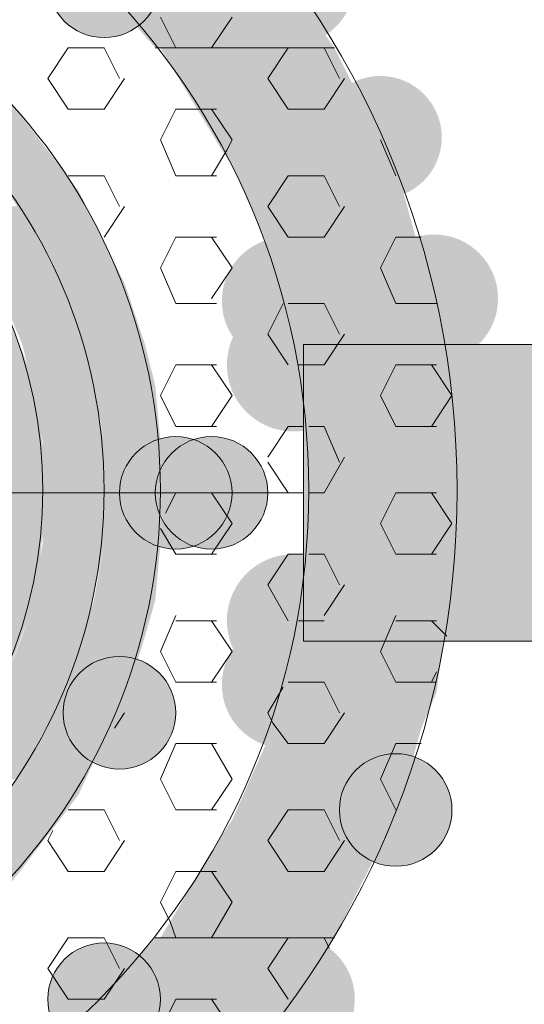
# Model space of a CAD drawing. Extents: x 3940905 to 4145695, y 925352 to 1109797.
# Tile 1023 of 1056: x 4066812 to 4066862, y 1099726 to 1099824. Entities that reach past the tile are written whole.
import ezdxf

# ---------------------------------------------------------------- set-up
doc = ezdxf.new("R2010")
doc.units = 0
doc.header["$LTSCALE"] = 750
doc.header["$MEASUREMENT"] = 0
doc.layers.add('CKD Equipments', color=252, linetype='CONTINUOUS', lineweight=0)

msp = doc.modelspace()

# ---------------------------------------------------------------- hatches: boundary and pattern name
at = {"layer": 'CKD Equipments', "true_color": 0x808080}
h = msp.add_hatch(color=8, dxfattribs=at)
edge = h.paths.add_edge_path(flags=16)
edge.add_arc((4066839.129, 1099828.046), 6.36, 0, 360)
h = msp.add_hatch(color=8, dxfattribs=at)
edge = h.paths.add_edge_path(flags=16)
edge.add_arc((4066820.557, 1099828.046), 5.597, 0, 360)
h = msp.add_hatch(color=8, dxfattribs=at)
h.paths.add_polyline_path([(4066843.454, 1099821.432), (4066818.013, 1099830.082), (4066837.348, 1099830.082)])
h.paths.add_polyline_path([(4066825.645, 1099821.432), (4066843.454, 1099821.432), (4066818.013, 1099830.082)])
h = msp.add_hatch(color=8, dxfattribs=at)
h.paths.add_polyline_path([(4066848.542, 1099811.256), (4066826.154, 1099821.432), (4066843.454, 1099821.432)])
h.paths.add_polyline_path([(4066832.26, 1099811.256), (4066848.542, 1099811.256), (4066826.154, 1099821.432)])
h = msp.add_hatch(color=8, dxfattribs=at)
edge = h.paths.add_edge_path(flags=16)
edge.add_arc((4066848.033, 1099812.528), 6.106, 0, 360)
h = msp.add_hatch(color=8, dxfattribs=at)
h.paths.add_polyline_path([(4066816.487, 1099809.22), (4066803.258, 1099815.835), (4066811.399, 1099815.835)])
h.paths.add_polyline_path([(4066809.872, 1099809.22), (4066816.487, 1099809.22), (4066803.258, 1099815.835)])
h = msp.add_hatch(color=8, dxfattribs=at)
h.paths.add_polyline_path([(4066849.559, 1099809.729), (4066832.26, 1099811.256), (4066848.542, 1099811.256)])
h.paths.add_polyline_path([(4066833.277, 1099809.729), (4066849.559, 1099809.729), (4066832.26, 1099811.256)])
h = msp.add_hatch(color=8, dxfattribs=at)
h.paths.add_polyline_path([(4066818.013, 1099807.185), (4066809.872, 1099809.22), (4066816.487, 1099809.22)])
h.paths.add_polyline_path([(4066810.89, 1099807.185), (4066818.013, 1099807.185), (4066809.872, 1099809.22)])
h = msp.add_hatch(color=8, dxfattribs=at)
h.paths.add_polyline_path([(4066852.104, 1099800.57), (4066833.277, 1099809.729), (4066849.559, 1099809.729)])
h.paths.add_polyline_path([(4066837.348, 1099800.57), (4066852.104, 1099800.57), (4066833.277, 1099809.729)])
h = msp.add_hatch(color=8, dxfattribs=at)
h.paths.add_polyline_path([(4066821.066, 1099801.079), (4066810.89, 1099807.185), (4066818.013, 1099807.185)])
h.paths.add_polyline_path([(4066814.96, 1099801.079), (4066821.066, 1099801.079), (4066810.89, 1099807.185)])
h = msp.add_hatch(color=8, dxfattribs=at)
h.paths.add_polyline_path([(4066814.96, 1099801.079), (4066805.293, 1099805.659), (4066811.907, 1099805.659)])
h.paths.add_polyline_path([(4066807.837, 1099801.079), (4066814.96, 1099801.079), (4066805.293, 1099805.659)])
h = msp.add_hatch(color=8, dxfattribs=at)
edge = h.paths.add_edge_path(flags=16)
edge.add_arc((4066838.62, 1099796.246), 6.353, 0, 360)
h = msp.add_hatch(color=8, dxfattribs=at)
edge = h.paths.add_edge_path(flags=16)
edge.add_arc((4066853.376, 1099796.5), 6.36, 0, 360)
h = msp.add_hatch(color=8, dxfattribs=at)
h.paths.add_polyline_path([(4066815.978, 1099798.026), (4066807.837, 1099801.079), (4066814.96, 1099801.079)])
h.paths.add_polyline_path([(4066809.872, 1099798.026), (4066815.978, 1099798.026), (4066807.837, 1099801.079)])
h = msp.add_hatch(color=8, dxfattribs=at)
h.paths.add_polyline_path([(4066822.592, 1099798.026), (4066814.96, 1099801.079), (4066821.066, 1099801.079)])
h.paths.add_polyline_path([(4066815.978, 1099798.026), (4066822.592, 1099798.026), (4066814.96, 1099801.079)])
h = msp.add_hatch(color=8, dxfattribs=at)
h.paths.add_polyline_path([(4066853.63, 1099797.009), (4066837.348, 1099800.57), (4066852.104, 1099800.57)])
h.paths.add_polyline_path([(4066838.366, 1099797.009), (4066853.63, 1099797.009), (4066837.348, 1099800.57)])
h = msp.add_hatch(color=8, dxfattribs=at)
h.paths.add_polyline_path([(4066818.522, 1099791.921), (4066809.872, 1099798.026), (4066815.978, 1099798.026)])
h.paths.add_polyline_path([(4066812.416, 1099791.921), (4066818.522, 1099791.921), (4066809.872, 1099798.026)])
h = msp.add_hatch(color=8, dxfattribs=at)
h.paths.add_polyline_path([(4066824.628, 1099791.921), (4066815.978, 1099798.026), (4066822.592, 1099798.026)])
h.paths.add_polyline_path([(4066818.522, 1099791.921), (4066824.628, 1099791.921), (4066815.978, 1099798.026)])
h = msp.add_hatch(color=8, dxfattribs=at)
h.paths.add_polyline_path([(4066854.648, 1099788.868), (4066838.366, 1099797.009), (4066853.63, 1099797.009)])
h.paths.add_polyline_path([(4066839.892, 1099788.868), (4066854.648, 1099788.868), (4066838.366, 1099797.009)])
h = msp.add_hatch(color=8, dxfattribs=at)
edge = h.paths.add_edge_path(flags=16)
edge.add_arc((4066839.383, 1099789.885), 6.615, 0, 360)
h = msp.add_hatch(color=8, dxfattribs=at)
h.paths.add_polyline_path([(4066812.925, 1099789.885), (4066726.427, 1099793.956), (4066811.399, 1099793.956)])
h.paths.add_polyline_path([(4066725.409, 1099789.885), (4066812.925, 1099789.885), (4066726.427, 1099793.956)])
h = msp.add_hatch(color=8, dxfattribs=at)
h.paths.add_polyline_path([(4066819.031, 1099789.885), (4066812.416, 1099791.921), (4066818.522, 1099791.921)])
h.paths.add_polyline_path([(4066812.925, 1099789.885), (4066819.031, 1099789.885), (4066812.416, 1099791.921)])
h = msp.add_hatch(color=8, dxfattribs=at)
h.paths.add_polyline_path([(4066825.645, 1099787.85), (4066818.522, 1099791.921), (4066824.628, 1099791.921)])
h.paths.add_polyline_path([(4066819.54, 1099787.85), (4066825.645, 1099787.85), (4066818.522, 1099791.921)])
at = {"layer": 'CKD Equipments', "true_color": 0xff0000}
h = msp.add_hatch(color=1, dxfattribs=at)
h.paths.add_polyline_path([(4066840.401, 1099762.41), (4066892.3, 1099791.921), (4066840.401, 1099791.921)])
h.paths.add_polyline_path([(4066892.3, 1099762.41), (4066840.401, 1099762.41), (4066892.3, 1099791.921)])
at = {"layer": 'CKD Equipments', "true_color": 0x808080}
h = msp.add_hatch(color=8, dxfattribs=at)
h.paths.add_polyline_path([(4066813.943, 1099785.815), (4066725.409, 1099789.885), (4066812.925, 1099789.885)])
h.paths.add_polyline_path([(4066724.392, 1099785.815), (4066813.943, 1099785.815), (4066725.409, 1099789.885)])
h = msp.add_hatch(color=8, dxfattribs=at)
h.paths.add_polyline_path([(4066820.557, 1099782.253), (4066812.925, 1099789.885), (4066819.031, 1099789.885)])
h.paths.add_polyline_path([(4066814.451, 1099782.253), (4066820.557, 1099782.253), (4066812.925, 1099789.885)])
h = msp.add_hatch(color=8, dxfattribs=at)
h.paths.add_polyline_path([(4066855.665, 1099783.78), (4066839.892, 1099788.868), (4066854.648, 1099788.868)])
h.paths.add_polyline_path([(4066840.401, 1099783.78), (4066855.665, 1099783.78), (4066839.892, 1099788.868)])
h = msp.add_hatch(color=8, dxfattribs=at)
h.paths.add_polyline_path([(4066826.154, 1099782.253), (4066819.54, 1099787.85), (4066825.645, 1099787.85)])
h.paths.add_polyline_path([(4066820.557, 1099782.253), (4066826.154, 1099782.253), (4066819.54, 1099787.85)])
h = msp.add_hatch(color=8, dxfattribs=at)
h.paths.add_polyline_path([(4066814.451, 1099781.744), (4066724.392, 1099785.815), (4066813.943, 1099785.815)])
h.paths.add_polyline_path([(4066723.883, 1099781.744), (4066814.451, 1099781.744), (4066724.392, 1099785.815)])
h = msp.add_hatch(color=8, dxfattribs=at)
h.paths.add_polyline_path([(4066855.665, 1099777.165), (4066840.401, 1099783.78), (4066855.665, 1099783.78)])
h.paths.add_polyline_path([(4066840.91, 1099777.165), (4066855.665, 1099777.165), (4066840.401, 1099783.78)])
h = msp.add_hatch(color=8, dxfattribs=at)
edge = h.paths.add_edge_path(flags=16)
edge.add_arc((4066827.681, 1099777.165), 5.597, 0, 360)
h = msp.add_hatch(color=8, dxfattribs=at)
edge = h.paths.add_edge_path(flags=16)
edge.add_arc((4066831.242, 1099777.165), 5.597, 0, 360)
h = msp.add_hatch(color=8, dxfattribs=at)
h.paths.add_polyline_path([(4066814.451, 1099777.165), (4066723.883, 1099781.744), (4066814.451, 1099781.744)])
h.paths.add_polyline_path([(4066723.374, 1099777.165), (4066814.451, 1099777.165), (4066723.883, 1099781.744)])
h = msp.add_hatch(color=8, dxfattribs=at)
h.paths.add_polyline_path([(4066820.557, 1099781.744), (4066814.451, 1099782.253), (4066820.557, 1099782.253)])
h.paths.add_polyline_path([(4066814.451, 1099781.744), (4066820.557, 1099781.744), (4066814.451, 1099782.253)])
h = msp.add_hatch(color=8, dxfattribs=at)
h.paths.add_polyline_path([(4066820.557, 1099773.095), (4066814.451, 1099781.744), (4066820.557, 1099781.744)])
h.paths.add_polyline_path([(4066814.451, 1099773.095), (4066820.557, 1099773.095), (4066814.451, 1099781.744)])
h = msp.add_hatch(color=8, dxfattribs=at)
h.paths.add_polyline_path([(4066826.663, 1099777.165), (4066820.557, 1099782.253), (4066826.154, 1099782.253)])
h.paths.add_polyline_path([(4066820.557, 1099777.165), (4066826.663, 1099777.165), (4066820.557, 1099782.253)])
h = msp.add_hatch(color=8, dxfattribs=at)
h.paths.add_polyline_path([(4066814.451, 1099773.095), (4066723.374, 1099777.165), (4066814.451, 1099777.165)])
h.paths.add_polyline_path([(4066723.883, 1099773.095), (4066814.451, 1099773.095), (4066723.374, 1099777.165)])
h = msp.add_hatch(color=8, dxfattribs=at)
h.paths.add_polyline_path([(4066826.154, 1099772.077), (4066820.557, 1099777.165), (4066826.663, 1099777.165)])
h.paths.add_polyline_path([(4066820.557, 1099772.077), (4066826.154, 1099772.077), (4066820.557, 1099777.165)])
h = msp.add_hatch(color=8, dxfattribs=at)
h.paths.add_polyline_path([(4066855.665, 1099770.551), (4066840.91, 1099777.165), (4066855.665, 1099777.165)])
h.paths.add_polyline_path([(4066840.401, 1099770.551), (4066855.665, 1099770.551), (4066840.91, 1099777.165)])
h = msp.add_hatch(color=8, dxfattribs=at)
h.paths.add_polyline_path([(4066813.943, 1099768.515), (4066723.883, 1099773.095), (4066814.451, 1099773.095)])
h.paths.add_polyline_path([(4066724.392, 1099768.515), (4066813.943, 1099768.515), (4066723.883, 1099773.095)])
h = msp.add_hatch(color=8, dxfattribs=at)
h.paths.add_polyline_path([(4066820.557, 1099772.077), (4066814.451, 1099773.095), (4066820.557, 1099773.095)])
h.paths.add_polyline_path([(4066814.451, 1099772.077), (4066820.557, 1099772.077), (4066814.451, 1099773.095)])
h = msp.add_hatch(color=8, dxfattribs=at)
h.paths.add_polyline_path([(4066819.031, 1099764.445), (4066814.451, 1099772.077), (4066820.557, 1099772.077)])
h.paths.add_polyline_path([(4066812.925, 1099764.445), (4066819.031, 1099764.445), (4066814.451, 1099772.077)])
h = msp.add_hatch(color=8, dxfattribs=at)
h.paths.add_polyline_path([(4066825.645, 1099766.48), (4066820.557, 1099772.077), (4066826.154, 1099772.077)])
h.paths.add_polyline_path([(4066819.54, 1099766.48), (4066825.645, 1099766.48), (4066820.557, 1099772.077)])
h = msp.add_hatch(color=8, dxfattribs=at)
edge = h.paths.add_edge_path(flags=16)
edge.add_arc((4066839.383, 1099764.445), 6.615, 0, 360)
h = msp.add_hatch(color=8, dxfattribs=at)
h.paths.add_polyline_path([(4066854.648, 1099765.462), (4066840.401, 1099770.551), (4066855.665, 1099770.551)])
h.paths.add_polyline_path([(4066839.892, 1099765.462), (4066854.648, 1099765.462), (4066840.401, 1099770.551)])
h = msp.add_hatch(color=8, dxfattribs=at)
h.paths.add_polyline_path([(4066812.925, 1099764.445), (4066724.392, 1099768.515), (4066813.943, 1099768.515)])
h.paths.add_polyline_path([(4066725.409, 1099764.445), (4066812.925, 1099764.445), (4066724.392, 1099768.515)])
h = msp.add_hatch(color=8, dxfattribs=at)
h.paths.add_polyline_path([(4066824.628, 1099762.918), (4066819.54, 1099766.48), (4066825.645, 1099766.48)])
h.paths.add_polyline_path([(4066818.522, 1099762.918), (4066824.628, 1099762.918), (4066819.54, 1099766.48)])
h = msp.add_hatch(color=8, dxfattribs=at)
h.paths.add_polyline_path([(4066853.63, 1099757.321), (4066839.892, 1099765.462), (4066854.648, 1099765.462)])
h.paths.add_polyline_path([(4066838.366, 1099757.321), (4066853.63, 1099757.321), (4066839.892, 1099765.462)])
h = msp.add_hatch(color=8, dxfattribs=at)
h.paths.add_polyline_path([(4066811.399, 1099760.374), (4066725.409, 1099764.445), (4066812.925, 1099764.445)])
h.paths.add_polyline_path([(4066726.427, 1099760.374), (4066811.399, 1099760.374), (4066725.409, 1099764.445)])
h = msp.add_hatch(color=8, dxfattribs=at)
h.paths.add_polyline_path([(4066818.522, 1099762.918), (4066812.925, 1099764.445), (4066819.031, 1099764.445)])
h.paths.add_polyline_path([(4066812.416, 1099762.918), (4066818.522, 1099762.918), (4066812.925, 1099764.445)])
h = msp.add_hatch(color=8, dxfattribs=at)
edge = h.paths.add_edge_path(flags=16)
edge.add_arc((4066838.62, 1099758.085), 6.353, 0, 360)
h = msp.add_hatch(color=8, dxfattribs=at)
h.paths.add_polyline_path([(4066815.978, 1099756.304), (4066812.416, 1099762.918), (4066818.522, 1099762.918)])
h.paths.add_polyline_path([(4066809.872, 1099756.304), (4066815.978, 1099756.304), (4066812.416, 1099762.918)])
h = msp.add_hatch(color=8, dxfattribs=at)
h.paths.add_polyline_path([(4066822.592, 1099756.304), (4066818.522, 1099762.918), (4066824.628, 1099762.918)])
h.paths.add_polyline_path([(4066815.978, 1099756.304), (4066822.592, 1099756.304), (4066818.522, 1099762.918)])
h = msp.add_hatch(color=8, dxfattribs=at)
edge = h.paths.add_edge_path(flags=16)
edge.add_arc((4066822.084, 1099755.286), 5.597, 0, 360)
h = msp.add_hatch(color=8, dxfattribs=at)
h.paths.add_polyline_path([(4066852.104, 1099753.76), (4066838.366, 1099757.321), (4066853.63, 1099757.321)])
h.paths.add_polyline_path([(4066837.348, 1099753.76), (4066852.104, 1099753.76), (4066838.366, 1099757.321)])
h = msp.add_hatch(color=8, dxfattribs=at)
h.paths.add_polyline_path([(4066814.96, 1099753.76), (4066809.872, 1099756.304), (4066815.978, 1099756.304)])
h.paths.add_polyline_path([(4066807.837, 1099753.76), (4066814.96, 1099753.76), (4066809.872, 1099756.304)])
h = msp.add_hatch(color=8, dxfattribs=at)
h.paths.add_polyline_path([(4066821.066, 1099753.76), (4066815.978, 1099756.304), (4066822.592, 1099756.304)])
h.paths.add_polyline_path([(4066814.96, 1099753.76), (4066821.066, 1099753.76), (4066815.978, 1099756.304)])
h = msp.add_hatch(color=8, dxfattribs=at)
h.paths.add_polyline_path([(4066811.907, 1099748.672), (4066807.837, 1099753.76), (4066814.96, 1099753.76)])
h.paths.add_polyline_path([(4066805.293, 1099748.672), (4066811.907, 1099748.672), (4066807.837, 1099753.76)])
h = msp.add_hatch(color=8, dxfattribs=at)
h.paths.add_polyline_path([(4066818.013, 1099747.145), (4066814.96, 1099753.76), (4066821.066, 1099753.76)])
h.paths.add_polyline_path([(4066810.89, 1099747.145), (4066818.013, 1099747.145), (4066814.96, 1099753.76)])
h = msp.add_hatch(color=8, dxfattribs=at)
h.paths.add_polyline_path([(4066849.559, 1099744.601), (4066837.348, 1099753.76), (4066852.104, 1099753.76)])
h.paths.add_polyline_path([(4066833.277, 1099744.601), (4066849.559, 1099744.601), (4066837.348, 1099753.76)])
h = msp.add_hatch(color=8, dxfattribs=at)
edge = h.paths.add_edge_path(flags=16)
edge.add_arc((4066849.559, 1099745.619), 5.597, 0, 360)
h = msp.add_hatch(color=8, dxfattribs=at)
h.paths.add_polyline_path([(4066816.487, 1099745.11), (4066810.89, 1099747.145), (4066818.013, 1099747.145)])
h.paths.add_polyline_path([(4066809.872, 1099745.11), (4066816.487, 1099745.11), (4066810.89, 1099747.145)])
h = msp.add_hatch(color=8, dxfattribs=at)
h.paths.add_polyline_path([(4066811.399, 1099738.495), (4066809.872, 1099745.11), (4066816.487, 1099745.11)])
h.paths.add_polyline_path([(4066803.258, 1099738.495), (4066811.399, 1099738.495), (4066809.872, 1099745.11)])
h = msp.add_hatch(color=8, dxfattribs=at)
h.paths.add_polyline_path([(4066848.542, 1099743.075), (4066833.277, 1099744.601), (4066849.559, 1099744.601)])
h.paths.add_polyline_path([(4066832.26, 1099743.075), (4066848.542, 1099743.075), (4066833.277, 1099744.601)])
h = msp.add_hatch(color=8, dxfattribs=at)
h.paths.add_polyline_path([(4066843.454, 1099732.898), (4066832.26, 1099743.075), (4066848.542, 1099743.075)])
h.paths.add_polyline_path([(4066826.154, 1099732.898), (4066843.454, 1099732.898), (4066832.26, 1099743.075)])
h = msp.add_hatch(color=8, dxfattribs=at)
edge = h.paths.add_edge_path(flags=16)
edge.add_arc((4066820.557, 1099726.793), 5.597, 0, 360)
h = msp.add_hatch(color=8, dxfattribs=at)
h.paths.add_polyline_path([(4066837.348, 1099724.249), (4066825.645, 1099732.898), (4066843.454, 1099732.898)])
h.paths.add_polyline_path([(4066818.013, 1099724.249), (4066837.348, 1099724.249), (4066825.645, 1099732.898)])
h = msp.add_hatch(color=8, dxfattribs=at)
edge = h.paths.add_edge_path(flags=16)
edge.add_arc((4066839.129, 1099726.793), 6.36, 0, 360)

# ---------------------------------------------------------------- linework, layer by layer
at = {"layer": 'CKD Equipments', "color": 8, "true_color": 0x808080}
for p, q in [((4066826.154, 1099824.485), (4066827.681, 1099821.432)), ((4066833.277, 1099824.485), (4066831.242, 1099821.432)), ((4066816.996, 1099821.432), (4066814.96, 1099818.379)), ((4066820.557, 1099821.432), (4066816.996, 1099821.432)), ((4066820.557, 1099821.432), (4066822.084, 1099818.379)), ((4066825.645, 1099821.432), (4066825.645, 1099821.432)), ((4066825.645, 1099821.432), (4066843.454, 1099821.432)), ((4066843.454, 1099821.432), (4066825.645, 1099821.432)), ((4066825.645, 1099821.432), (4066843.454, 1099821.432)), ((4066826.154, 1099821.432), (4066825.645, 1099821.432)), ((4066825.645, 1099821.432), (4066825.645, 1099821.432)), ((4066843.454, 1099821.432), (4066826.154, 1099821.432)), ((4066831.751, 1099821.432), (4066827.681, 1099821.432)), ((4066838.874, 1099821.432), (4066836.839, 1099818.379)), ((4066842.436, 1099821.432), (4066838.874, 1099821.432)), ((4066842.436, 1099821.432), (4066843.963, 1099818.379)), ((4066814.96, 1099818.379), (4066816.996, 1099815.326)), ((4066822.592, 1099818.379), (4066820.557, 1099815.326)), ((4066836.839, 1099818.379), (4066838.874, 1099815.326)), ((4066844.471, 1099818.379), (4066842.436, 1099815.326)), ((4066820.557, 1099815.326), (4066816.996, 1099815.326)), ((4066827.681, 1099815.326), (4066826.154, 1099812.273)), ((4066830.225, 1099815.326), (4066827.681, 1099815.326)), ((4066831.751, 1099815.326), (4066830.225, 1099815.326)), ((4066831.242, 1099815.326), (4066833.277, 1099812.273)), ((4066842.436, 1099815.326), (4066838.874, 1099815.326)), ((4066826.154, 1099812.273), (4066827.681, 1099808.711)), ((4066833.277, 1099812.273), (4066832.769, 1099811.256)), ((4066848.033, 1099812.273), (4066849.559, 1099808.711)), ((4066832.769, 1099811.256), (4066831.242, 1099808.711)), ((4066820.557, 1099808.711), (4066816.996, 1099808.711)), ((4066820.557, 1099808.711), (4066822.084, 1099805.659)), ((4066831.751, 1099808.711), (4066827.681, 1099808.711)), ((4066838.874, 1099808.711), (4066836.839, 1099805.659)), ((4066842.436, 1099808.711), (4066838.874, 1099808.711)), ((4066842.436, 1099808.711), (4066843.963, 1099805.659)), ((4066822.592, 1099805.659), (4066820.557, 1099802.606)), ((4066836.839, 1099805.659), (4066838.874, 1099802.606)), ((4066844.471, 1099805.659), (4066842.436, 1099802.606)), ((4066827.681, 1099802.606), (4066826.154, 1099799.553)), ((4066831.751, 1099802.606), (4066827.681, 1099802.606)), ((4066831.242, 1099802.606), (4066833.277, 1099799.553)), ((4066842.436, 1099802.606), (4066838.874, 1099802.606)), ((4066849.559, 1099802.606), (4066848.033, 1099799.553)), ((4066852.104, 1099802.606), (4066849.559, 1099802.606)), ((4066826.154, 1099799.553), (4066827.681, 1099795.991)), ((4066833.277, 1099799.553), (4066831.242, 1099796.5)), ((4066848.033, 1099799.553), (4066849.559, 1099795.991)), ((4066831.751, 1099795.991), (4066827.681, 1099795.991)), ((4066838.366, 1099795.991), (4066836.839, 1099792.938)), ((4066842.436, 1099795.991), (4066838.874, 1099795.991)), ((4066842.436, 1099795.991), (4066843.963, 1099792.938)), ((4066853.63, 1099795.991), (4066849.559, 1099795.991)), ((4066836.839, 1099792.938), (4066838.874, 1099789.885)), ((4066844.471, 1099792.938), (4066842.436, 1099789.885)), ((4066944.199, 1099791.921), (4066840.401, 1099791.921)), ((4066840.401, 1099791.921), (4066840.401, 1099762.41)), ((4066827.681, 1099789.885), (4066826.154, 1099786.833)), ((4066831.751, 1099789.885), (4066827.681, 1099789.885)), ((4066831.242, 1099789.885), (4066833.277, 1099786.833)), ((4066842.436, 1099789.885), (4066839.892, 1099789.885)), ((4066849.559, 1099789.885), (4066848.033, 1099786.833)), ((4066853.63, 1099789.885), (4066849.559, 1099789.885)), ((4066853.121, 1099789.885), (4066855.156, 1099786.833)), ((4066826.154, 1099786.833), (4066827.681, 1099783.78)), ((4066833.277, 1099786.833), (4066831.242, 1099783.78)), ((4066848.033, 1099786.833), (4066849.559, 1099783.78)), ((4066855.156, 1099786.833), (4066853.121, 1099783.78)), ((4066831.751, 1099783.78), (4066827.681, 1099783.78)), ((4066838.874, 1099783.78), (4066836.839, 1099780.727)), ((4066840.401, 1099783.78), (4066838.874, 1099783.78)), ((4066842.436, 1099783.78), (4066840.91, 1099783.78)), ((4066842.436, 1099783.78), (4066843.963, 1099780.218)), ((4066853.63, 1099783.78), (4066849.559, 1099783.78)), ((4066844.471, 1099780.727), (4066842.436, 1099777.165)), ((4066836.839, 1099780.218), (4066838.874, 1099777.165)), ((4066840.401, 1099777.165), (4066697.933, 1099777.165)), ((4066827.681, 1099777.165), (4066826.663, 1099775.13)), ((4066831.751, 1099777.165), (4066827.681, 1099777.165)), ((4066831.242, 1099777.165), (4066833.277, 1099774.112)), ((4066840.401, 1099777.165), (4066838.874, 1099777.165)), ((4066842.436, 1099777.165), (4066840.91, 1099777.165)), ((4066849.559, 1099777.165), (4066848.033, 1099774.112)), ((4066853.63, 1099777.165), (4066849.559, 1099777.165)), ((4066853.121, 1099777.165), (4066855.156, 1099774.112)), ((4066826.154, 1099773.603), (4066827.681, 1099771.059)), ((4066833.277, 1099774.112), (4066831.242, 1099771.059)), ((4066848.033, 1099774.112), (4066849.559, 1099771.059)), ((4066855.156, 1099774.112), (4066853.121, 1099771.059)), ((4066831.751, 1099771.059), (4066827.681, 1099771.059)), ((4066838.874, 1099771.059), (4066836.839, 1099768.006)), ((4066840.401, 1099771.059), (4066838.874, 1099771.059)), ((4066842.436, 1099771.059), (4066840.91, 1099771.059)), ((4066842.436, 1099771.059), (4066843.963, 1099768.006)), ((4066853.63, 1099771.059), (4066849.559, 1099771.059)), ((4066836.839, 1099768.006), (4066838.874, 1099764.445)), ((4066844.471, 1099768.006), (4066842.436, 1099764.954)), ((4066827.681, 1099764.954), (4066826.154, 1099761.392)), ((4066849.559, 1099764.954), (4066848.033, 1099761.392)), ((4066831.751, 1099764.445), (4066827.681, 1099764.445)), ((4066831.242, 1099764.445), (4066833.277, 1099761.392)), ((4066842.436, 1099764.445), (4066839.892, 1099764.445)), ((4066853.63, 1099764.445), (4066849.559, 1099764.445)), ((4066853.121, 1099764.445), (4066854.648, 1099762.918)), ((4066840.401, 1099762.41), (4066944.199, 1099762.41)), ((4066826.154, 1099761.392), (4066827.681, 1099758.339)), ((4066833.277, 1099761.392), (4066831.242, 1099758.339)), ((4066848.033, 1099761.392), (4066849.559, 1099758.339)), ((4066853.63, 1099759.357), (4066853.121, 1099758.339)), ((4066831.751, 1099758.339), (4066827.681, 1099758.339)), ((4066838.366, 1099757.83), (4066836.839, 1099755.286)), ((4066842.436, 1099758.339), (4066838.874, 1099758.339)), ((4066842.436, 1099758.339), (4066843.963, 1099755.286)), ((4066853.63, 1099758.339), (4066849.559, 1099758.339)), ((4066822.592, 1099755.286), (4066821.575, 1099753.76)), ((4066836.839, 1099755.286), (4066837.348, 1099754.269)), ((4066844.471, 1099755.286), (4066842.436, 1099752.233)), ((4066837.348, 1099754.269), (4066838.874, 1099752.233)), ((4066827.681, 1099752.233), (4066826.154, 1099748.672)), ((4066831.751, 1099752.233), (4066827.681, 1099752.233)), ((4066831.242, 1099752.233), (4066833.277, 1099748.672)), ((4066842.436, 1099752.233), (4066838.874, 1099752.233)), ((4066849.559, 1099752.233), (4066848.033, 1099748.672)), ((4066852.104, 1099752.233), (4066849.559, 1099752.233)), ((4066826.154, 1099748.672), (4066827.681, 1099745.619)), ((4066833.277, 1099748.672), (4066831.242, 1099745.619)), ((4066848.033, 1099748.672), (4066849.559, 1099745.619)), ((4066820.557, 1099745.619), (4066816.996, 1099745.619)), ((4066820.557, 1099745.619), (4066822.084, 1099742.566)), ((4066831.751, 1099745.619), (4066827.681, 1099745.619)), ((4066838.874, 1099745.619), (4066836.839, 1099742.566)), ((4066842.436, 1099745.619), (4066838.874, 1099745.619)), ((4066842.436, 1099745.619), (4066843.963, 1099742.566)), ((4066815.469, 1099743.583), (4066814.96, 1099742.566)), ((4066814.96, 1099742.566), (4066816.996, 1099739.513)), ((4066822.592, 1099742.566), (4066820.557, 1099739.513)), ((4066836.839, 1099742.566), (4066838.874, 1099739.513)), ((4066844.471, 1099742.566), (4066842.436, 1099739.513)), ((4066820.557, 1099739.513), (4066816.996, 1099739.513)), ((4066827.681, 1099739.513), (4066826.154, 1099736.46)), ((4066830.225, 1099739.513), (4066827.681, 1099739.513)), ((4066831.751, 1099739.513), (4066830.225, 1099739.513)), ((4066831.242, 1099739.513), (4066833.277, 1099736.46)), ((4066842.436, 1099739.513), (4066838.874, 1099739.513)), ((4066826.154, 1099736.46), (4066827.172, 1099734.425)), ((4066833.277, 1099736.46), (4066831.242, 1099732.898)), ((4066827.172, 1099734.425), (4066827.681, 1099732.898)), ((4066816.996, 1099732.898), (4066814.96, 1099729.846)), ((4066820.557, 1099732.898), (4066816.996, 1099732.898)), ((4066820.557, 1099732.898), (4066822.084, 1099729.846)), ((4066843.454, 1099732.898), (4066825.645, 1099732.898)), ((4066825.645, 1099732.898), (4066826.154, 1099732.898)), ((4066826.154, 1099732.898), (4066826.154, 1099732.898)), ((4066826.154, 1099732.898), (4066843.454, 1099732.898)), ((4066843.454, 1099732.898), (4066826.154, 1099732.898)), ((4066826.154, 1099732.898), (4066843.454, 1099732.898)), ((4066826.154, 1099732.898), (4066826.154, 1099732.898)), ((4066831.751, 1099732.898), (4066827.681, 1099732.898)), ((4066838.874, 1099732.898), (4066836.839, 1099729.846)), ((4066842.436, 1099732.898), (4066838.874, 1099732.898)), ((4066842.436, 1099732.898), (4066842.945, 1099731.881)), ((4066814.96, 1099729.846), (4066816.996, 1099726.793)), ((4066822.592, 1099729.846), (4066820.557, 1099726.793)), ((4066836.839, 1099729.846), (4066838.874, 1099726.793)), ((4066820.557, 1099726.793), (4066816.996, 1099726.793)), ((4066827.681, 1099726.793), (4066826.154, 1099723.74)), ((4066831.751, 1099726.793), (4066827.681, 1099726.793)), ((4066831.242, 1099726.793), (4066833.277, 1099723.74))]:
    msp.add_line(p, q, dxfattribs=at)
for centre, radius in [((4066768.913, 1099777.42), 86.753), ((4066768.913, 1099777.42), 71.997), ((4066768.913, 1099777.42), 57.241), ((4066820.557, 1099828.046), 5.597), ((4066768.913, 1099777.42), 51.644), ((4066768.913, 1099777.42), 45.539), ((4066827.681, 1099777.165), 5.597), ((4066831.242, 1099777.165), 5.597), ((4066822.084, 1099755.286), 5.597), ((4066849.559, 1099745.619), 5.597), ((4066820.557, 1099726.793), 5.597)]:
    msp.add_circle(centre, radius, dxfattribs=at)

doc.saveas('drawing.dxf')
